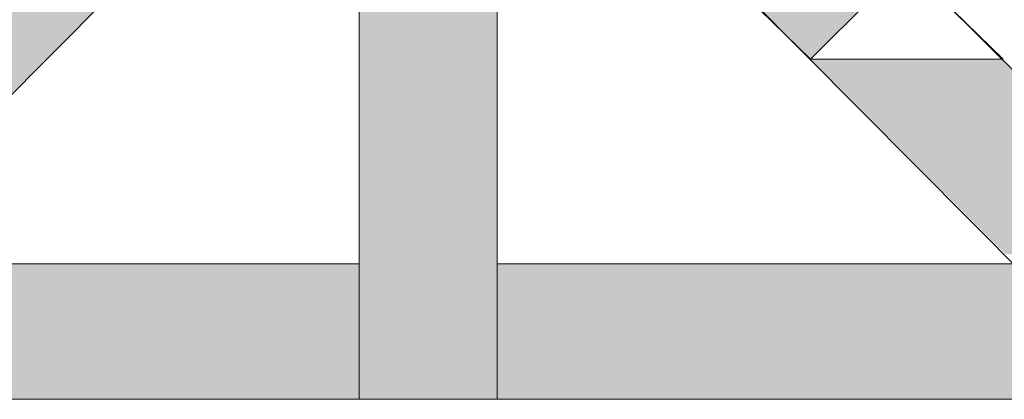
# Model space of a CAD drawing. Extents: x 3940905 to 4145695, y 925352 to 1109797.
# Tile 544 of 656: x 4011766 to 4011977, y 1099766 to 1099847. Entities that reach past the tile are written whole.
import ezdxf

# ---------------------------------------------------------------- set-up
doc = ezdxf.new("R2010")
doc.units = 0
doc.header["$LTSCALE"] = 750
doc.header["$MEASUREMENT"] = 0
doc.layers.add('CKD Equipments', color=252, linetype='CONTINUOUS', lineweight=0)

msp = doc.modelspace()

# ---------------------------------------------------------------- hatches: boundary and pattern name
at = {"layer": 'CKD Equipments', "true_color": 0xff0000}
h = msp.add_hatch(color=1, dxfattribs=at)
h.paths.add_polyline_path([(4011838.56, 1099817.88), (4011868.07, 1099869.78), (4011838.56, 1099869.78)])
h.paths.add_polyline_path([(4011868.07, 1099817.88), (4011838.56, 1099817.88), (4011868.07, 1099869.78)])
at = {"layer": 'CKD Equipments', "true_color": 0x808080}
h = msp.add_hatch(color=8, dxfattribs=at)
h.paths.add_polyline_path([(4011771.4, 1099838.74), (4011730.18, 1099838.74), (4011751.04, 1099859.09)])
h.paths.add_polyline_path([(4011688.46, 1099797.02), (4011771.4, 1099838.74), (4011730.18, 1099838.74)])
h.paths.add_polyline_path([(4011729.67, 1099797.02), (4011688.46, 1099797.02), (4011771.4, 1099838.74)])
at = {"layer": 'CKD Equipments', "true_color": 0xff0000}
h = msp.add_hatch(color=1, dxfattribs=at)
h.paths.add_polyline_path([(4011771.4, 1099838.74), (4011792.26, 1099859.09), (4011751.04, 1099859.09)])
h.paths.add_polyline_path([(4011792.26, 1099859.09), (4011771.4, 1099838.74)], flags=16)
at = {"layer": 'CKD Equipments', "true_color": 0x808080}
h = msp.add_hatch(color=8, dxfattribs=at)
h.paths.add_polyline_path([(4011976.96, 1099797.02), (4011976.45, 1099838.74), (4011935.23, 1099838.74)])
h.paths.add_polyline_path([(4012018.17, 1099797.02), (4011976.96, 1099797.02), (4011976.45, 1099838.74)])
h = msp.add_hatch(color=8, dxfattribs=at)
h.paths.add_polyline_path([(4011838.56, 1099765.98), (4011868.07, 1099817.88), (4011838.56, 1099817.88)])
h.paths.add_polyline_path([(4011868.07, 1099765.98), (4011838.56, 1099765.98), (4011868.07, 1099817.88)])
at = {"layer": 'CKD Equipments', "true_color": 0xffffff}
h = msp.add_hatch(color=7, dxfattribs=at)
h.paths.add_polyline_path([(4011709.32, 1099776.16), (4011838.56, 1099794.98), (4011728.15, 1099794.98)])
h.paths.add_polyline_path([(4011838.56, 1099776.16), (4011709.32, 1099776.16), (4011838.56, 1099794.98)])
h = msp.add_hatch(color=7, dxfattribs=at)
h.paths.add_polyline_path([(4011868.07, 1099776.16), (4011978.48, 1099794.98), (4011868.07, 1099794.98)])
h.paths.add_polyline_path([(4011997.31, 1099776.16), (4011868.07, 1099776.16), (4011978.48, 1099794.98)])
h = msp.add_hatch(color=7, dxfattribs=at)
h.paths.add_polyline_path([(4011678.28, 1099765.98), (4011838.56, 1099776.16), (4011678.28, 1099776.16)])
h.paths.add_polyline_path([(4011838.56, 1099765.98), (4011678.28, 1099765.98), (4011838.56, 1099776.16)])
h = msp.add_hatch(color=7, dxfattribs=at)
h.paths.add_polyline_path([(4011868.07, 1099765.98), (4012028.35, 1099776.16), (4011868.07, 1099776.16)])
h.paths.add_polyline_path([(4012028.35, 1099765.98), (4011868.07, 1099765.98), (4012028.35, 1099776.16)])

# ---------------------------------------------------------------- linework, layer by layer
at = {"layer": 'CKD Equipments', "color": 8, "true_color": 0x808080}
for p, q in [((4011924.55, 1099890.13), (4012018.17, 1099797.02)), ((4011802.43, 1099869.78), (4011709.32, 1099776.16)), ((4011838.56, 1099765.98), (4011838.56, 1099869.78)), ((4011868.07, 1099869.78), (4011868.07, 1099765.98)), ((4011904.2, 1099869.78), (4011997.31, 1099776.16)), ((4011955.59, 1099859.09), (4011935.23, 1099838.74)), ((4011935.23, 1099838.74), (4011955.59, 1099859.09)), ((4011955.59, 1099859.09), (4011935.23, 1099838.74)), ((4011976.45, 1099838.74), (4011955.59, 1099859.09)), ((4011935.23, 1099838.74), (4011976.45, 1099838.74)), ((4011838.56, 1099794.98), (4011728.15, 1099794.98)), ((4011728.15, 1099794.98), (4011838.56, 1099794.98)), ((4011978.48, 1099794.98), (4011868.07, 1099794.98)), ((4011868.07, 1099794.98), (4011978.48, 1099794.98)), ((4012028.35, 1099765.98), (4011678.28, 1099765.98)), ((4011868.07, 1099765.98), (4011838.56, 1099765.98))]:
    msp.add_line(p, q, dxfattribs=at)
at = {"layer": 'CKD Equipments', "color": 1, "true_color": 0xff0000}
for p, q in [((4011914.37, 1099859.09), (4011935.23, 1099838.74)), ((4011935.23, 1099838.74), (4011955.59, 1099859.09))]:
    msp.add_line(p, q, dxfattribs=at)
msp.add_solid([(4011935.23, 1099838.74), (4011955.59, 1099859.09), (4011914.37, 1099859.09)], dxfattribs=at)

doc.saveas('drawing.dxf')
